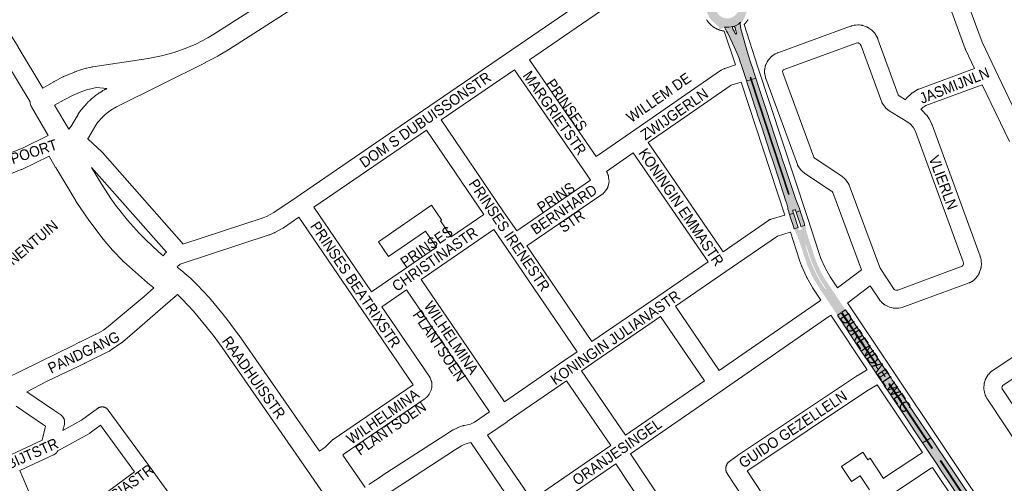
# Paper-space layout 'Layout1' of a CAD drawing. Header units: metres. Extents: x 123097 to 144122, y 392739 to 407589.
# Tile 462 of 510: x 137707 to 138419, y 399721 to 400056. Entities that reach past the tile are written whole.
import ezdxf
from ezdxf.enums import TextEntityAlignment as Align

# ---------------------------------------------------------------- set-up
doc = ezdxf.new("R2010")
doc.units = ezdxf.units.M
doc.header["$MEASUREMENT"] = 0
for name, color, linetype, lineweight in [('gs-anno-wegen algemeen tekst', 7, 'Continuous', 0), ('gs-knt-aanvullende hoofdweg', 7, 'Continuous', 0), ('gs-knt-wegen algemeen', 7, 'Continuous', 0), ('ir-ARC-asfalt-hoofdwegen-te inspecteren', 5, 'Continuous', 0), ('ir-ARC-fietspaden naastliggend- te inspecteren', 1, 'Continuous', 0)]:
    doc.layers.add(name, color=color, linetype=linetype, lineweight=lineweight)
doc.styles.add('Style-Arial', font='arial.ttf')

psp = doc.layouts.get("Layout1")

# ---------------------------------------------------------------- hatches: boundary and pattern name
at = {"layer": 'ir-ARC-asfalt-hoofdwegen-te inspecteren', "linetype": 'Continuous', "lineweight": 13}
h = psp.add_hatch(color=5, dxfattribs=at)
h.paths.add_polyline_path([(138217.861, 400052.611), (138214.733, 400053.213), (138211.841, 400054.546), (138209.351, 400056.533), (138207.781, 400058.646), (138206.677, 400061.036), (138206.084, 400063.601), (138206.028, 400066.233), (138206.698, 400069.351), (138208.106, 400072.212), (138210.166, 400074.646), (138212.756, 400076.507), (138215.721, 400077.683), (138218.882, 400078.103), (138222.05, 400077.743), (138225.037, 400076.624), (138227.662, 400074.814), (138229.768, 400072.419), (138231.23, 400069.585), (138231.96, 400066.481), (138231.743, 400063.303), (138230.771, 400060.27), (138229.102, 400057.557), (138226.831, 400055.323), (138224.091, 400053.698), (138221.042, 400052.776)])
h.paths.add_polyline_path([(138217.711, 400056.764), (138215.261, 400057.506), (138213.143, 400058.944), (138212.562, 400059.538), (138211.272, 400061.473), (138210.554, 400063.685), (138210.462, 400066.009), (138211.067, 400068.429), (138212.348, 400070.569), (138214.195, 400072.245), (138216.449, 400073.313), (138218.916, 400073.681), (138221.383, 400073.317), (138223.639, 400072.253), (138225.489, 400070.58), (138226.774, 400068.443), (138227.383, 400066.024), (138227.251, 400063.467), (138226.364, 400061.066), (138224.803, 400059.037), (138222.708, 400057.566), (138220.271, 400056.784)], flags=16)
at = {"layer": 'ir-ARC-asfalt-hoofdwegen-te inspecteren', "linetype": 'Continuous', "lineweight": 13, "extrusion": (0, 0, -1)}
psp.add_hatch(color=5, dxfattribs=at).paths.add_polyline_path([(-138235.937, 400012.428), (-138235.409, 400014.033), (-138235.694, 400014.129), (-138235.978, 400014.225), (-138236.512, 400012.604), (-138239.604, 400013.55), (-138238.908, 400015.603), (-138237.153, 400020.966), (-138236.238, 400023.697), (-138234.043, 400030.382), (-138232.095, 400037.09), (-138228.786, 400049.098), (-138228.401, 400050.939), (-138228.378, 400052.466), (-138228.484, 400053.989), (-138227.001, 400052.606), (-138225.271, 400051.549), (-138223.364, 400050.861), (-138224.116, 400050.743), (-138224.573, 400050.135), (-138224.702, 400049.618), (-138225.194, 400047.908), (-138225.698, 400046.095), (-138225.665, 400045.72), (-138225.389, 400045.464), (-138225.013, 400045.458), (-138224.729, 400045.704), (-138223.807, 400047.447), (-138222.946, 400049.011), (-138222.6, 400049.676), (-138222.724, 400050.394), (-138223.298, 400050.843), (-138220.183, 400050.296), (-138217.02, 400050.294), (-138218.451, 400047.579), (-138219.249, 400046.023), (-138222.761, 400038.782), (-138226.004, 400031.417), (-138227.283, 400028.377), (-138228.333, 400025.25), (-138228.933, 400023.319), (-138232.266, 400013.324), (-138232.892, 400011.496)], flags=0)
at = {"layer": 'ir-ARC-asfalt-hoofdwegen-te inspecteren', "linetype": 'Continuous', "lineweight": 13}
for points in [[(138239.604, 400013.55), (138236.512, 400012.604), (138263.796, 399929.698), (138263.514, 399929.601), (138263.232, 399929.503), (138235.937, 400012.428), (138232.892, 400011.496), (138233.885, 400008.507), (138235.249, 400004.31), (138239.166, 399992.408), (138240.314, 399988.953), (138240.66, 399987.847), (138244.079, 399977.48), (138245.632, 399972.737), (138248.085, 399965.276), (138249.35, 399961.457), (138252.545, 399951.705), (138253.286, 399949.485), (138255.023, 399944.212), (138256.232, 399940.505), (138257.499, 399936.701), (138261.397, 399924.677), (138262.005, 399922.723), (138262.641, 399919.77), (138262.82, 399918.8), (138263.115, 399917.578), (138263.952, 399914.954), (138266.831, 399915.867), (138266.319, 399917.365), (138266.328, 399917.76), (138266.628, 399918.017), (138267.18, 399918.2), (138267.731, 399918.383), (138268.116, 399918.363), (138268.37, 399918.072), (138268.853, 399916.584), (138271.671, 399917.626), (138270.904, 399919.916), (138270.44, 399921.073), (138268.471, 399925.72), (138260.119, 399951.142), (138259.726, 399952.285), (138253.392, 399971.586), (138247.285, 399990.114), (138240.906, 400009.606), (138240.571, 400010.572)], [(138267.368, 399904.601), (138270.214, 399905.551), (138269.549, 399907.656), (138267.998, 399912.394), (138267.544, 399913.78), (138266.831, 399915.867), (138263.952, 399914.954), (138264.503, 399913.243), (138266.823, 399906.226)], [(138275.146, 399907.119), (138274.612, 399908.822), (138273.695, 399911.54), (138273.688, 399911.559), (138272.884, 399914.002), (138272.26, 399915.867), (138271.671, 399917.626), (138268.853, 399916.584), (138269.536, 399914.476), (138270, 399913.053), (138271.553, 399908.291), (138272.244, 399906.209)], [(138334.602, 399800.83), (138333.203, 399802.905), (138307.692, 399841.112), (138306.527, 399842.887), (138304.346, 399846.136), (138301.724, 399844.305), (138327.3, 399806.031), (138327.072, 399805.893), (138326.772, 399805.71), (138301.233, 399843.961), (138298.605, 399842.126), (138300.383, 399839.421), (138300.797, 399838.842), (138301.948, 399837.117), (138307.904, 399828.206), (138315.385, 399816.968), (138324.13, 399803.898), (138328.783, 399796.934)], [(138335.969, 399792.552), (138336.186, 399792.711), (138336.537, 399792.186), (138338.36, 399789.456), (138363.498, 399751.825), (138366.25, 399753.48), (138352.777, 399773.616), (138345.298, 399784.849), (138341, 399791.263), (138339.164, 399794.002), (138338.527, 399794.97), (138337.375, 399796.706), (138334.875, 399800.425), (138334.602, 399800.83), (138328.783, 399796.934), (138329.995, 399795.12), (138331.355, 399793.11), (138332.521, 399791.363), (138333.403, 399790.012), (138335.215, 399787.302), (138348.463, 399767.468), (138355.419, 399757.098), (138360.241, 399749.866), (138362.984, 399751.516), (138337.856, 399789.111), (138336.035, 399791.836), (138335.692, 399792.349)], [(138374.587, 399740.983), (138372.929, 399743.467), (138368.362, 399750.352), (138367.408, 399751.737), (138366.25, 399753.48), (138363.498, 399751.825), (138367.29, 399746.148), (138366.806, 399745.797), (138362.984, 399751.516), (138360.241, 399749.866), (138361.398, 399748.151), (138362.353, 399746.696), (138364.244, 399743.879), (138370.219, 399734.943), (138373.706, 399729.752), (138378.956, 399721.845), (138387.583, 399708.947), (138400.707, 399689.26), (138403.361, 399691.071), (138372.855, 399736.759), (138373.329, 399737.108), (138403.856, 399691.409), (138406.503, 399693.215), (138400.539, 399702.115), (138393.074, 399713.339), (138384.463, 399726.236)]]:
    psp.add_hatch(color=5, dxfattribs=at).paths.add_polyline_path(points, flags=0)
h = psp.add_hatch(color=5, dxfattribs=at)
h.paths.add_polyline_path([(138298.605, 399842.126), (138289.029, 399856.437), (138286.841, 399859.731), (138283.543, 399864.904), (138280.449, 399870.202), (138278.885, 399873.474), (138276.98, 399877.797), (138275.437, 399882.262), (138274.281, 399885.709), (138270.569, 399896.856), (138269.809, 399898.928), (138268.838, 399901.086), (138267.545, 399904.075), (138267.368, 399904.601), (138270.214, 399905.551), (138270.7, 399904.01), (138270.958, 399903.728), (138271.339, 399903.702), (138272.017, 399903.925), (138272.435, 399904.062), (138272.739, 399904.315), (138272.731, 399904.71), (138272.244, 399906.209), (138275.146, 399907.119), (138275.526, 399905.938), (138276.405, 399902), (138276.721, 399900.813), (138282.062, 399884.428), (138283.71, 399879.896), (138285.684, 399875.497), (138288.256, 399870.545), (138291.208, 399865.809), (138293.004, 399863.141), (138304.346, 399846.136), (138301.724, 399844.305), (138301.628, 399844.449), (138301.41, 399844.301), (138301.132, 399844.112), (138301.233, 399843.961)])
h.paths.add_polyline_path([(138289.865, 399861.029), (138286.516, 399866.078), (138282.964, 399872.488), (138279.95, 399879.168), (138277.495, 399886.073), (138275.415, 399892.42), (138275.689, 399892.536), (138275.948, 399892.645), (138278.058, 399886.261), (138280.493, 399879.407), (138283.483, 399872.776), (138287.006, 399866.413), (138290.352, 399861.354), (138290.104, 399861.188)], flags=16)
at = {"layer": 'ir-ARC-fietspaden naastliggend- te inspecteren', "linetype": 'Continuous', "lineweight": 30}
h = psp.add_hatch(color=1, dxfattribs=at)
h.paths.add_polyline_path([(138213.73, 400048.765), (138213.386, 400049.418), (138212.588, 400050.674), (138212.193, 400051.199), (138211.719, 400051.655), (138208.251, 400054.659), (138207.36, 400055.523), (138206.568, 400056.478), (138205.95, 400057.468), (138205.406, 400058.5), (138204.902, 400059.605), (138204.532, 400060.837), (138204.133, 400063.038), (138203.363, 400065.63), (138202.049, 400067.992), (138203.46, 400069.481), (138203.927, 400069.309), (138204.332, 400069.597), (138204.324, 400070.094), (138205.636, 400072.484), (138207.262, 400074.673), (138207.384, 400074.815), (138209.523, 400077.129), (138212.172, 400078.836), (138213.254, 400078.997), (138213.531, 400079.202), (138213.721, 400079.488), (138213.912, 400079.976), (138214.744, 400081.84), (138215.828, 400081.439), (138219.378, 400080.44), (138222.99, 400079.692), (138225.152, 400079.365), (138227.334, 400079.237), (138228.68, 400079.229), (138228.832, 400077.141), (138228.895, 400076.275), (138229.962, 400075.389), (138231.386, 400073.991), (138232.406, 400072.276), (138232.956, 400070.358), (138233.377, 400069.748), (138233.807, 400067.412), (138233.874, 400065.038), (138233.576, 400062.681), (138231.836, 400058.305), (138229.873, 400054.024), (138228.484, 400053.989), (138227.001, 400052.606), (138225.271, 400051.549), (138223.364, 400050.861), (138223.298, 400050.843), (138220.183, 400050.296), (138217.02, 400050.294), (138215.563, 400049.617)])
h.paths.add_polyline_path([(138217.861, 400052.611), (138214.733, 400053.213), (138211.841, 400054.546), (138209.351, 400056.533), (138207.781, 400058.646), (138206.677, 400061.036), (138206.084, 400063.601), (138206.028, 400066.233), (138206.698, 400069.351), (138208.106, 400072.212), (138210.166, 400074.646), (138212.756, 400076.507), (138215.721, 400077.683), (138218.882, 400078.103), (138222.05, 400077.743), (138225.037, 400076.624), (138227.662, 400074.814), (138229.768, 400072.419), (138231.23, 400069.585), (138231.96, 400066.481), (138231.743, 400063.303), (138230.771, 400060.27), (138229.102, 400057.557), (138226.831, 400055.323), (138224.091, 400053.698), (138221.042, 400052.776)], flags=16)

# ---------------------------------------------------------------- linework, layer by layer
at = {"layer": 'gs-anno-wegen algemeen tekst', "color": 7, "linetype": 'Continuous', "flags": 128}
for points in [[(137738.402, 399758.716), (137751.845, 399766.169), (137763.496, 399774.774), (137763.711, 399774.925), (137763.933, 399775.066), (137764.162, 399775.196), (137764.397, 399775.315), (137764.637, 399775.423), (137764.882, 399775.519), (137765.132, 399775.603), (137765.385, 399775.675), (137765.641, 399775.735), (137765.9, 399775.783), (137766.161, 399775.818), (137766.423, 399775.841), (137766.686, 399775.851), (137766.95, 399775.849), (137767.212, 399775.834), (137767.474, 399775.807), (137767.734, 399775.767), (137767.992, 399775.714), (137768.248, 399775.65), (137768.499, 399775.573), (137768.747, 399775.485), (137768.991, 399775.384), (137769.229, 399775.272), (137769.462, 399775.149), (137769.688, 399775.015), (137769.908, 399774.87), (137770.121, 399774.715), (137770.326, 399774.55), (137770.523, 399774.376), (137770.711, 399774.192), (137770.89, 399773.999), (137771.06, 399773.798), (137771.221, 399773.589)], [(137790.235, 399728.82), (137765.584, 399762.617), (137758.103, 399757.092), (137757.909, 399756.954), (137757.708, 399756.825), (137757.502, 399756.705), (137734.661, 399744.042)], [(137707.198, 399729.973), (137726.136, 399685.83), (137742.597, 399693.678), (137790.235, 399728.82)]]:
    psp.add_lwpolyline(points, dxfattribs=at)
psp.add_lwpolyline([(137771.221, 399773.589), (137802.368, 399730.886), (137802.373, 399730.878), (137834.887, 399686.139), (137853.885, 399659.999), (137872.706, 399638.913, -0.3760755), (137872.705, 399638.9), (137864.498, 399631.574, -0.3760763), (137864.485, 399631.574), (137848.818, 399649.127)], format="xyb", dxfattribs=at)
at = {"layer": 'gs-knt-aanvullende hoofdweg', "color": 7, "linetype": 'Continuous', "flags": 128}
for points in [[(138066.279, 400167.81), (137936.646, 400084.527), (137936.639, 400084.522), (137855.671, 400032.643), (137855.476, 400032.522), (137850.754, 400029.696), (137850.558, 400029.583), (137850.36, 400029.476), (137841.278, 400024.757), (137841.174, 400024.705), (137841.17, 400024.702), (137841.167, 400024.701)], [(137723.878, 400006.324), (137731.83, 400010.997), (137732.118, 400011.158), (137738.52, 400014.551), (137738.833, 400014.707), (137739.152, 400014.849), (137746.651, 400017.969), (137746.909, 400018.071), (137747.171, 400018.163), (137751.026, 400019.442), (137751.291, 400019.524), (137751.311, 400019.53), (137751.349, 400019.541), (137753.521, 400020.167), (137753.622, 400020.196), (137754.899, 400020.544), (137754.962, 400020.561), (137755.091, 400020.594), (137755.217, 400020.626), (137755.283, 400020.642), (137757.9, 400021.259), (137758.076, 400021.299), (137759.609, 400021.621), (137759.667, 400021.634), (137759.72, 400021.644), (137759.727, 400021.645), (137759.786, 400021.658), (137759.874, 400021.676), (137760.141, 400021.721), (137800.06, 400027.773), (137809.765, 400029.611), (137814.373, 400030.766), (137818.933, 400032.101), (137828.122, 400035.387), (137834.579, 400038.203), (137843.234, 400042.7), (137847.664, 400045.351), (137923.863, 400094.174)], [(138224.843, 400023.086), (138216.802, 400047.555), (138216.416, 400047.62), (138216.395, 400047.623), (138216.269, 400047.642), (138216.212, 400047.651), (138216.086, 400047.671), (138215.961, 400047.692), (138215.836, 400047.714), (138215.789, 400047.722), (138215.663, 400047.745), (138215.263, 400047.813), (138214.873, 400047.912), (138214.749, 400047.942), (138214.694, 400047.956), (138214.57, 400047.987), (138214.5, 400048.005), (138214.377, 400048.037), (138214.213, 400048.082), (138213.747, 400048.208), (138213.37, 400048.338), (138213.249, 400048.379), (138213.231, 400048.385), (138213.111, 400048.426), (138212.954, 400048.482), (138212.834, 400048.526), (138212.763, 400048.552), (138212.644, 400048.597), (138212.592, 400048.617), (138212.271, 400048.736), (138211.945, 400048.88), (138211.828, 400048.932), (138211.757, 400048.963), (138211.641, 400049.015), (138211.544, 400049.06), (138211.428, 400049.114), (138211.334, 400049.158), (138211.22, 400049.213), (138211.172, 400049.236), (138211.058, 400049.292), (138210.849, 400049.392), (138210.484, 400049.591), (138210.349, 400049.665), (138210.237, 400049.728), (138210.187, 400049.757), (138210.077, 400049.82), (138209.963, 400049.887), (138209.854, 400049.952), (138209.767, 400050.004), (138209.658, 400050.071), (138209.632, 400050.087), (138209.489, 400050.172), (138209.306, 400050.293), (138209.197, 400050.365), (138209.091, 400050.436), (138209.023, 400050.482), (138208.918, 400050.554), (138208.878, 400050.582), (138208.773, 400050.655), (138208.678, 400050.722), (138208.575, 400050.796), (138208.47, 400050.873), (138208.368, 400050.949), (138208.33, 400050.977), (138208.205, 400051.069), (138208.156, 400051.109), (138208.134, 400051.126), (138208.034, 400051.204), (138207.998, 400051.233), (138207.898, 400051.312), (138207.769, 400051.416), (138207.671, 400051.497), (138207.636, 400051.526), (138207.538, 400051.608), (138207.445, 400051.687), (138207.349, 400051.77), (138207.316, 400051.799), (138207.22, 400051.883), (138207.096, 400051.994), (138207.03, 400052.055), (138207.005, 400052.077), (138207.002, 400052.08), (138206.98, 400052.1), (138206.94, 400052.137), (138206.847, 400052.224), (138206.816, 400052.253), (138206.723, 400052.341), (138206.634, 400052.427), (138206.543, 400052.516), (138206.454, 400052.604), (138206.365, 400052.694), (138206.336, 400052.724), (138206.247, 400052.815), (138206.189, 400052.875), (138206.101, 400052.967), (138205.987, 400053.089), (138205.91, 400053.173), (138205.901, 400053.183), (138205.898, 400053.186), (138205.875, 400053.212), (138205.788, 400053.307), (138205.73, 400053.372), (138205.646, 400053.467), (138205.566, 400053.559), (138205.483, 400053.656), (138205.4, 400053.754), (138205.319, 400053.853), (138205.238, 400053.951), (138205.134, 400054.08), (138205.055, 400054.18), (138205.004, 400054.245), (138204.926, 400054.346), (138204.895, 400054.387), (138204.848, 400054.449), (138204.772, 400054.551), (138204.696, 400054.653), (138204.599, 400054.786), (138204.525, 400054.89), (138204.469, 400054.969), (138204.397, 400055.073), (138204.36, 400055.128), (138204.288, 400055.234), (138204.233, 400055.315), (138204.163, 400055.422), (138204.119, 400055.49), (138204.049, 400055.597), (138204, 400055.675), (138203.979, 400055.708), (138203.912, 400055.816)], [(138233.94, 400055.817), (138233.924, 400055.791), (138233.857, 400055.683), (138233.787, 400055.572), (138233.717, 400055.465), (138233.646, 400055.356), (138233.575, 400055.25), (138233.529, 400055.182), (138233.457, 400055.077), (138233.429, 400055.037), (138233.356, 400054.932), (138233.289, 400054.837), (138233.215, 400054.734), (138233.138, 400054.629), (138233.062, 400054.527), (138233.034, 400054.489), (138232.957, 400054.387), (138232.885, 400054.293), (138232.807, 400054.193), (138232.778, 400054.157), (138232.699, 400054.057), (138232.595, 400053.928), (138232.514, 400053.83), (138232.485, 400053.795), (138232.403, 400053.697), (138232.324, 400053.604), (138232.241, 400053.508), (138232.212, 400053.475), (138232.172, 400053.429), (138232.128, 400053.379), (138232.017, 400053.255), (138231.931, 400053.161), (138231.874, 400053.099), (138231.787, 400053.006), (138231.758, 400052.975), (138231.67, 400052.882), (138231.584, 400052.793), (138231.495, 400052.702), (138231.407, 400052.613), (138231.317, 400052.524), (138231.287, 400052.495), (138231.196, 400052.406), (138231.136, 400052.348), (138231.073, 400052.288), (138231.061, 400052.276), (138241.144, 400021.595), (138276.442, 399914.182), (138276.913, 399912.751), (138285.459, 399886.746), (138286.701, 399883.256), (138289.729, 399876.396), (138293.415, 399869.866), (138298.75, 399861.849)], [(137841.167, 400024.701), (137777.165, 399992.735), (137773.046, 399990.346), (137772.778, 399990.174), (137772.196, 399989.771), (137768.831, 399987.164), (137768.786, 399987.125), (137768.686, 399987.038), (137768.674, 399987.028), (137768.563, 399986.931), (137768.54, 399986.911), (137768.453, 399986.833), (137768.396, 399986.783), (137768.342, 399986.735), (137768.252, 399986.654), (137768.232, 399986.636), (137768.122, 399986.538), (137768.109, 399986.525), (137766.939, 399985.415), (137763.514, 399981.445), (137762.205, 399979.579), (137757.185, 399970.816), (137757.027, 399970.553), (137756.994, 399970.502), (137756.972, 399970.467), (137756.933, 399970.41), (137756.859, 399970.297), (137756.74, 399970.13), (137756.716, 399970.097), (137756.68, 399970.047), (137756.491, 399969.806), (137756.334, 399969.613)], [(137742.612, 399976.551), (137744.459, 399978.817), (137749.344, 399987.344), (137749.521, 399987.637), (137749.712, 399987.922), (137751.434, 399990.378), (137751.581, 399990.58), (137751.632, 399990.646), (137751.657, 399990.679), (137751.735, 399990.778), (137751.895, 399990.97), (137755.811, 399995.51), (137756.008, 399995.729), (137756.064, 399995.788), (137756.213, 399995.94), (137756.329, 399996.054), (137756.406, 399996.131), (137756.419, 399996.143), (137756.599, 399996.319), (137756.626, 399996.345), (137756.794, 399996.508), (137756.834, 399996.546), (137756.989, 399996.694), (137757.044, 399996.746), (137757.186, 399996.881), (137757.254, 399996.945), (137757.383, 399997.066), (137757.581, 399997.251), (137758.506, 399998.118), (137758.784, 399998.369), (137758.852, 399998.425), (137758.892, 399998.46), (137761.428, 400000.554), (137761.68, 400000.753), (137761.94, 400000.941), (137763.373, 400001.936), (137763.815, 400002.278), (137764.083, 400002.477), (137764.361, 400002.663), (137764.646, 400002.837), (137765.07, 400003.083), (137765.104, 400003.105), (137765.27, 400003.213), (137765.292, 400003.227), (137765.481, 400003.348), (137765.497, 400003.358), (137765.726, 400003.504), (137766.835, 400004.212), (137767.087, 400004.367), (137767.345, 400004.512), (137768.521, 400005.155), (137768.721, 400005.265), (137768.758, 400005.285), (137768.854, 400005.337), (137768.987, 400005.409), (137768.997, 400005.414), (137769.121, 400005.481), (137769.234, 400005.542), (137769.254, 400005.553), (137769.388, 400005.624), (137769.474, 400005.669), (137769.522, 400005.694), (137769.656, 400005.765), (137769.713, 400005.794), (137769.79, 400005.835), (137769.925, 400005.904), (137769.954, 400005.919), (137770.059, 400005.973), (137770.195, 400006.041), (137770.215, 400006.052), (137762.643, 400006.898), (137755.493, 400005.099), (137752.164, 400003.995), (137745.245, 400001.116), (137739.298, 399997.964), (137732.408, 399993.915)], [(138260.534, 399914.482), (138228.908, 400010.717)], [(137715.651, 399992.785), (137715.564, 399992.941), (137715.474, 399993.102), (137715.393, 399993.268), (137715.311, 399993.433), (137715.238, 399993.602), (137715.165, 399993.771), (137715.1, 399993.944), (137715.035, 399994.116), (137714.979, 399994.292), (137714.923, 399994.467), (137714.827, 399994.824), (137714.75, 399995.184), (137714.72, 399995.366), (137714.69, 399995.548), (137714.648, 399995.914), (137714.624, 399996.282), (137714.621, 399996.445)], [(137715.655, 399992.777), (137715.654, 399992.78), (137715.652, 399992.783), (137715.651, 399992.785)], [(137715.655, 399992.777), (137715.654, 399992.78), (137715.652, 399992.783), (137715.651, 399992.785)], [(137727.754, 399972.189), (137715.655, 399992.777)], [(137732.408, 399993.915), (137742.612, 399976.551)], [(137759.142, 399948.893), (137766.53, 399936.637), (137773.567, 399925.863), (137777.218, 399920.794), (137778.5, 399919.174), (137785.147, 399910.777), (137793.671, 399901.26), (137798.047, 399896.801), (137807.412, 399888.088), (137810.925, 399885.172)], [(138286.605, 399852.989), (138280.758, 399861.773), (138280.61, 399862.005), (138280.47, 399862.242), (138276.467, 399869.335), (138276.35, 399869.551), (138276.313, 399869.624), (138276.294, 399869.66), (138276.276, 399869.696), (138276.239, 399869.771), (138276.136, 399869.994), (138272.848, 399877.445), (138272.741, 399877.7), (138272.644, 399877.958), (138271.278, 399881.795), (138271.218, 399881.969), (138264.601, 399902.106)], [(137821.002, 399876.927), (137825.529, 399873.276), (137826.383, 399872.587), (137826.641, 399872.37), (137830.9, 399868.607), (137830.94, 399868.571), (137831.038, 399868.484), (137831.173, 399868.358), (137835.499, 399864.199), (137835.633, 399864.068), (137835.763, 399863.932), (137843.989, 399855.194), (137844.152, 399855.015), (137844.309, 399854.831), (137853.393, 399843.838), (137853.529, 399843.668), (137859.623, 399835.842), (137859.715, 399835.721), (137865.65, 399827.774), (137865.803, 399827.56), (137923.866, 399743.824)], [(137944.278, 399688.098), (137941.626, 399691.917), (137929.757, 399709.005), (137915.201, 399729.961), (137915.197, 399729.966), (137853.536, 399818.893), (137847.726, 399826.674), (137841.745, 399834.354), (137832.885, 399845.076), (137824.955, 399853.501), (137821.054, 399857.25)], [(138305.987, 399850.993), (138336.509, 399805.292), (138376.201, 399745.862), (138414.532, 399688.471)], [(138320.174, 399802.707), (138293.828, 399842.154)], [(138360.072, 399742.968), (138327.416, 399791.864)], [(138401.537, 399680.884), (138367.304, 399732.14)]]:
    psp.add_lwpolyline(points, dxfattribs=at)
at = {"layer": 'gs-knt-wegen algemeen', "color": 7, "linetype": 'Continuous', "flags": 128}
for points in [[(137637.999, 400142.702), (137641.234, 400138.363), (137641.342, 400138.214), (137646.297, 400131.159), (137646.424, 400130.972), (137655.833, 400116.528), (137655.901, 400116.421), (137706.022, 400036.096), (137706.082, 400035.998), (137723.878, 400006.324)], [(137714.621, 399996.445), (137694.946, 400029.252), (137644.889, 400109.475)], [(138181.713, 400099.328), (138117.978, 400055.757), (138075.767, 400026.9)], [(138437.46, 400084.555), (138410.349, 400074.649), (138394.714, 400068.835), (138394.127, 400068.391), (138393.599, 400067.658), (138393.398, 400066.532), (138393.65, 400065.487), (138403.2, 400039.572)], [(137825.218, 399893.494), (137883.152, 399912.47), (137885.667, 399913.545), (137890.946, 399916.391), (137907.09, 399927.36), (137999.309, 399990.403), (138063.02, 400033.958), (138106.407, 400063.618)], [(138397.787, 400020.618), (138391.312, 400034.253), (138391.192, 400034.521), (138391.085, 400034.794), (138381.302, 400061.34)], [(138298.75, 399861.849), (138315.967, 399875.022), (138295.307, 399930.822), (138294.753, 399931.548), (138294.31, 399931.906), (138275.066, 399944.673), (138274.816, 399944.848), (138274.574, 399945.034), (138273.263, 399946.093), (138273.022, 399946.297), (138272.791, 399946.513), (138272.571, 399946.74), (138272.363, 399946.978), (138272.166, 399947.225), (138270.551, 399949.356), (138270.389, 399949.579), (138270.236, 399949.809), (138270.094, 399950.046), (138269.962, 399950.288), (138269.84, 399950.535), (138269.728, 399950.787), (138269.628, 399951.044), (138246.789, 400013.252), (138246.707, 400013.489), (138246.634, 400013.73), (138246.571, 400013.972), (138246.517, 400014.217), (138246.039, 400016.603), (138245.986, 400016.9), (138245.948, 400017.2), (138245.923, 400017.5), (138245.913, 400017.802), (138245.916, 400018.103), (138245.959, 400019.367), (138245.973, 400019.625), (138245.997, 400019.882), (138246.031, 400020.139), (138246.076, 400020.393), (138246.318, 400021.633), (138246.384, 400021.934), (138246.464, 400022.231), (138246.558, 400022.525), (138246.666, 400022.813), (138246.788, 400023.096), (138247.837, 400025.387), (138247.966, 400025.652), (138248.106, 400025.911), (138248.258, 400026.163), (138248.421, 400026.407), (138248.595, 400026.645), (138248.779, 400026.874), (138248.974, 400027.094), (138250.684, 400028.946), (138250.899, 400029.167), (138251.124, 400029.379), (138251.359, 400029.579), (138251.603, 400029.768), (138251.856, 400029.945), (138252.908, 400030.646), (138253.125, 400030.785), (138253.348, 400030.915), (138253.576, 400031.036), (138253.808, 400031.148), (138254.957, 400031.674), (138255.193, 400031.776), (138255.432, 400031.869), (138308.011, 400051.088), (138308.248, 400051.17), (138308.488, 400051.242), (138308.731, 400051.305), (138310.745, 400051.787), (138311.046, 400051.852), (138311.35, 400051.902), (138311.656, 400051.938), (138311.964, 400051.959), (138313.303, 400052.02), (138313.546, 400052.027), (138313.789, 400052.024), (138314.031, 400052.013), (138314.274, 400051.992), (138315.608, 400051.853), (138315.896, 400051.816), (138316.183, 400051.767), (138316.468, 400051.705), (138316.749, 400051.63), (138317.027, 400051.542), (138319.559, 400050.682), (138319.82, 400050.587), (138320.076, 400050.481), (138320.328, 400050.364), (138320.575, 400050.237), (138320.816, 400050.099), (138321.051, 400049.951), (138321.28, 400049.793), (138323.447, 400048.226), (138323.678, 400048.051), (138323.901, 400047.866), (138324.115, 400047.671), (138324.321, 400047.467), (138324.517, 400047.254), (138325.403, 400046.248), (138325.591, 400046.024), (138325.769, 400045.793), (138325.937, 400045.553), (138326.093, 400045.307), (138326.238, 400045.053), (138327.515, 400042.703), (138327.66, 400042.419), (138327.792, 400042.129), (138327.909, 400041.832)], [(138327.909, 400041.832), (138342.643, 400001.561), (138343.229, 400000.785), (138343.314, 400000.714), (138347.798, 399997.98)], [(138329.575, 399876.19), (138339.759, 399860.778), (138340.642, 399860.342), (138340.808, 399860.28), (138340.979, 399860.232), (138341.154, 399860.198), (138341.33, 399860.179), (138341.508, 399860.176), (138341.685, 399860.187), (138341.861, 399860.213), (138342.033, 399860.254), (138342.202, 399860.309), (138342.234, 399860.321), (138388.904, 399877.573), (138389.294, 399878.062), (138389.72, 399879.331), (138389.733, 399879.452), (138389.721, 399879.691), (138389.473, 399880.722), (138355.029, 399974.902), (138353.691, 399977.65), (138353.152, 399978.426), (138351.161, 399980.516), (138350.282, 399981.192), (138346.432, 399983.563), (138336.11, 399989.857), (138335.9, 399989.99), (138335.696, 399990.132), (138335.497, 399990.281), (138335.303, 399990.437), (138334.278, 399991.302), (138334.06, 399991.494), (138333.85, 399991.696), (138333.65, 399991.908), (138333.459, 399992.128), (138333.278, 399992.357), (138331.667, 399994.491), (138331.506, 399994.714), (138331.355, 399994.943), (138331.213, 399995.179), (138331.081, 399995.421), (138330.96, 399995.668), (138330.849, 399995.92), (138330.749, 399996.176), (138315.846, 400036.908), (138315.177, 400038.139), (138314.444, 400038.669), (138313.531, 400038.979), (138313.409, 400038.992), (138313.174, 400038.981), (138312.127, 400038.73), (138260.143, 400019.729), (138259.713, 400019.532), (138259.243, 400019.022), (138258.958, 400018.4), (138259.184, 400017.268), (138281.515, 399956.445), (138282.063, 399955.722), (138282.518, 399955.354), (138301.76, 399942.588), (138302.008, 399942.415), (138302.247, 399942.231), (138303.538, 399941.19), (138303.777, 399940.987), (138304.007, 399940.773), (138304.225, 399940.549), (138304.433, 399940.314), (138304.628, 399940.07), (138306.251, 399937.942), (138306.413, 399937.72), (138306.566, 399937.49), (138306.71, 399937.254), (138306.843, 399937.012), (138306.966, 399936.764), (138307.078, 399936.512), (138307.179, 399936.255), (138328.985, 399877.358), (138329.572, 399876.194), (138329.575, 399876.19)], [(138403.2, 400039.572), (138412.596, 400019.784), (138434.838, 399973.268)], [(138075.767, 400026.9), (138124.097, 399956.889)], [(138124.097, 399956.889), (138148.859, 399973.981), (138214.095, 400019.012), (138214.355, 400019.182), (138214.622, 400019.34), (138214.897, 400019.484), (138216.429, 400020.245), (138216.71, 400020.377), (138216.997, 400020.494), (138217.289, 400020.598), (138224.843, 400023.086)], [(138347.798, 399997.98), (138348.409, 399998.778), (138348.565, 399998.974), (138348.729, 399999.164), (138348.9, 399999.347), (138349.078, 399999.524), (138351.891, 400002.214), (138352.088, 400002.395), (138352.292, 400002.567), (138352.503, 400002.731), (138352.72, 400002.886), (138352.944, 400003.032), (138356.247, 400005.093), (138356.474, 400005.228), (138356.707, 400005.355), (138356.944, 400005.471), (138357.186, 400005.578), (138357.432, 400005.675), (138397.787, 400020.618)], [(138065.018, 400019.552), (138012.02, 399983.321)], [(138117.057, 399944.17), (138065.018, 400019.552)], [(138228.908, 400010.717), (138221.804, 400008.377), (138221.107, 400008.031), (138161.603, 399966.957)], [(138403.408, 400008.817), (138362.576, 399993.696), (138360.405, 399992.341), (138358.951, 399990.95)], [(138423.016, 399967.811), (138403.408, 400008.817)], [(138358.951, 399990.95), (138359.496, 399990.531), (138359.692, 399990.374), (138359.882, 399990.21), (138360.065, 399990.038), (138360.242, 399989.86), (138362.926, 399987.042), (138363.095, 399986.857), (138363.257, 399986.666), (138363.412, 399986.469), (138363.559, 399986.266), (138364.671, 399984.665), (138364.81, 399984.456), (138364.94, 399984.243), (138365.063, 399984.024), (138365.177, 399983.801), (138366.881, 399980.302), (138366.975, 399980.101), (138367.062, 399979.896), (138367.142, 399979.688), (138401.828, 399884.845), (138401.908, 399884.611), (138401.98, 399884.375), (138402.042, 399884.135), (138402.522, 399882.149), (138402.586, 399881.851), (138402.637, 399881.551), (138402.673, 399881.248), (138402.695, 399880.944), (138402.761, 399879.604), (138402.769, 399879.36), (138402.767, 399879.116), (138402.756, 399878.872), (138402.736, 399878.629), (138402.601, 399877.294), (138402.565, 399877.006), (138402.517, 399876.72), (138402.456, 399876.436), (138402.382, 399876.155), (138402.296, 399875.878), (138401.445, 399873.343), (138401.354, 399873.092), (138401.254, 399872.845), (138401.144, 399872.601), (138401.023, 399872.363), (138400.548, 399871.468), (138400.4, 399871.203), (138400.239, 399870.945), (138400.066, 399870.695), (138399.881, 399870.453), (138398.413, 399868.618), (138398.237, 399868.406), (138398.051, 399868.202), (138397.857, 399868.006), (138397.654, 399867.819), (138397.444, 399867.64), (138397.227, 399867.47), (138396.613, 399867.012), (138396.413, 399866.868), (138396.207, 399866.731), (138395.996, 399866.603), (138395.78, 399866.483), (138394.649, 399865.879), (138394.386, 399865.747), (138394.117, 399865.626), (138393.843, 399865.518), (138346.762, 399848.114), (138345.503, 399847.705), (138344.213, 399847.407), (138342.902, 399847.224), (138341.579, 399847.156), (138340.256, 399847.204), (138338.943, 399847.367), (138337.648, 399847.645), (138336.383, 399848.034), (138335.157, 399848.533), (138334.993, 399848.612), (138333.153, 399849.519), (138332.874, 399849.665), (138332.603, 399849.824), (138332.339, 399849.997), (138332.084, 399850.182), (138331.607, 399850.546), (138331.392, 399850.717), (138331.184, 399850.897), (138330.985, 399851.086), (138330.793, 399851.283), (138329.905, 399852.236), (138329.725, 399852.438), (138329.553, 399852.647), (138329.39, 399852.863), (138329.237, 399853.085), (138322.348, 399863.51), (138306.114, 399851.09), (138305.987, 399850.993)], [(138012.02, 399983.321), (138057.182, 399916.95), (138066.633, 399903.061)], [(138001.271, 399975.973), (137919.803, 399920.28)], [(138042.779, 399914.973), (138001.271, 399975.973)], [(137756.334, 399969.613), (137766.509, 399960.167), (137766.737, 399959.945), (137766.954, 399959.712), (137824.184, 399895.077), (137824.387, 399894.836), (137824.578, 399894.586), (137824.756, 399894.327), (137824.922, 399894.06), (137825.075, 399893.785), (137825.214, 399893.503), (137825.218, 399893.494)], [(138161.603, 399966.957), (138215.862, 399888.055)], [(137661.447, 399778.955), (137720.605, 399807.894), (137746.803, 399820.826), (137750.236, 399822.612), (137750.391, 399822.69), (137750.548, 399822.764), (137755.967, 399825.226), (137761.8, 399828.234), (137761.962, 399828.315), (137762.125, 399828.39), (137764.298, 399829.363), (137767.84, 399831.291), (137771.13, 399833.882), (137797.202, 399855.749), (137804.222, 399861.884), (137799.799, 399865.43), (137799.588, 399865.606), (137782.096, 399880.889), (137781.927, 399881.042), (137781.763, 399881.2), (137781.605, 399881.365), (137774.522, 399889.005), (137774.354, 399889.194), (137767.573, 399897.103), (137767.453, 399897.248), (137767.336, 399897.397), (137757.285, 399910.6), (137757.167, 399910.76), (137757.053, 399910.924), (137747.83, 399924.719), (137747.678, 399924.958), (137733.146, 399948.885), (137733.055, 399949.039), (137728.493, 399957.037), (137708.631, 399947.547), (137708.442, 399947.461), (137708.25, 399947.38), (137699.969, 399944.054)], [(138150.888, 399959.561), (138131.462, 399946.151)], [(138205.134, 399880.678), (138150.888, 399959.561)], [(137813.275, 399887.757), (137759.142, 399948.893)], [(138066.633, 399903.061), (138120.125, 399939.667), (138117.081, 399944.135), (138117.061, 399944.164)], [(138131.462, 399946.151), (138131.595, 399945.957), (138131.737, 399945.739), (138131.871, 399945.515), (138131.995, 399945.285), (138132.111, 399945.051), (138132.217, 399944.813), (138132.641, 399943.804), (138132.749, 399943.527), (138132.846, 399943.246), (138132.929, 399942.961), (138132.999, 399942.672), (138133.056, 399942.38), (138133.099, 399942.086), (138133.368, 399939.924), (138133.398, 399939.628), (138133.415, 399939.332), (138133.417, 399939.035), (138133.407, 399938.738), (138133.383, 399938.442), (138133.345, 399938.147), (138133.294, 399937.854), (138133.229, 399937.564), (138132.708, 399935.447), (138132.631, 399935.16), (138132.54, 399934.877), (138132.436, 399934.598), (138132.32, 399934.324), (138132.192, 399934.056), (138132.051, 399933.793), (138131.898, 399933.538), (138131.734, 399933.29), (138130.491, 399931.5), (138130.317, 399931.261), (138130.132, 399931.03), (138129.937, 399930.807), (138129.731, 399930.594), (138129.517, 399930.39), (138129.293, 399930.197), (138129.061, 399930.013), (138128.821, 399929.841), (138073.958, 399892.297)], [(138117.061, 399944.164), (138117.059, 399944.167), (138117.057, 399944.17)], [(138117.061, 399944.164), (138117.059, 399944.167), (138117.057, 399944.17)], [(137919.803, 399920.28), (137961.66, 399859.019)], [(138011.417, 399910.341), (138019.29, 399898.772), (138042.779, 399914.973)], [(138215.862, 399888.055), (138248.81, 399910.708), (138249.057, 399910.87), (138249.311, 399911.02), (138249.571, 399911.159), (138249.838, 399911.286), (138250.11, 399911.4), (138250.387, 399911.502), (138250.668, 399911.591), (138260.534, 399914.482)], [(137909.044, 399912.947), (137897.988, 399905.434), (137897.802, 399905.313), (137897.612, 399905.198), (137897.419, 399905.089), (137891.585, 399901.944), (137891.322, 399901.809), (137891.053, 399901.687), (137888.005, 399900.385), (137887.742, 399900.28), (137887.475, 399900.185), (137823.905, 399879.364), (137823.243, 399879.015), (137822.392, 399878.433), (137821.805, 399877.92), (137821.002, 399876.927)], [(137954.597, 399846.277), (137909.044, 399912.947)], [(138050.104, 399904.209), (137997.559, 399867.965)], [(138110.33, 399815.702), (138059.541, 399890.341), (138050.104, 399904.209)], [(138264.601, 399902.106), (138264.499, 399902.076), (138255.328, 399899.389), (138217.875, 399873.639)], [(138073.958, 399892.297), (138121.066, 399823.068)], [(137810.925, 399885.172), (137812.034, 399886.545), (137812.216, 399886.76), (137812.407, 399886.967), (137812.607, 399887.165), (137812.815, 399887.355), (137813.275, 399887.757)], [(138121.066, 399823.068), (138168.742, 399855.654), (138205.134, 399880.678)], [(137961.66, 399859.019), (137984.834, 399875.004)], [(137984.834, 399875.004), (137984.837, 399875.006), (137984.84, 399875.007)], [(137984.834, 399875.004), (137984.837, 399875.006), (137984.84, 399875.007)], [(138217.875, 399873.639), (138181.455, 399848.595)], [(137997.559, 399867.965), (138057.787, 399779.621)], [(137821.054, 399857.25), (137820.459, 399856.499), (137820.295, 399856.3), (137820.124, 399856.108), (137819.944, 399855.923), (137819.758, 399855.745), (137819.565, 399855.575), (137806.993, 399844.926), (137792.197, 399831.919), (137792.151, 399831.878), (137781.57, 399822.752), (137781.382, 399822.596), (137781.189, 399822.448), (137780.99, 399822.306), (137772.593, 399816.571), (137772.34, 399816.407), (137772.08, 399816.255), (137771.814, 399816.115), (137754.186, 399807.371), (137754.104, 399807.331), (137727.041, 399794.374), (137712.401, 399786.785)], [(137959.717, 399719.73), (137969.212, 399726.124), (137969.313, 399726.19), (138014.581, 399755.466), (138014.653, 399755.513), (138020.166, 399758.975), (138020.398, 399759.114), (138020.635, 399759.243), (138020.878, 399759.363), (138023.275, 399760.48), (138023.463, 399760.563), (138023.652, 399760.641), (138027.514, 399762.152), (138027.79, 399762.253), (138028.07, 399762.342), (138028.354, 399762.417), (138028.641, 399762.48), (138028.931, 399762.529), (138031.142, 399762.858), (138032.439, 399763.188), (138033.734, 399763.665), (138036.135, 399764.797), (138047.046, 399772.261), (137986.841, 399860.571), (137969.005, 399848.268), (138003.341, 399798.014), (138003.492, 399797.783), (138003.633, 399797.546), (138003.764, 399797.303), (138003.884, 399797.054), (138003.994, 399796.801), (138004.826, 399794.76), (138004.93, 399794.489), (138005.021, 399794.213), (138005.1, 399793.933), (138005.167, 399793.649), (138005.221, 399793.364), (138005.262, 399793.075), (138005.34, 399792.035), (138005.326, 399790.993), (138005.22, 399789.955), (138005.023, 399788.931), (138004.736, 399787.928), (138004.361, 399786.954), (138003.903, 399786.017), (138003.363, 399785.125), (138002.747, 399784.283), (138002.059, 399783.5), (138001.304, 399782.78), (138000.489, 399782.129), (138000.328, 399782.016), (137941.703, 399741.989), (137940.74, 399741.005)], [(138181.455, 399848.595), (138213.155, 399802.117), (138285.641, 399852.321), (138286.605, 399852.989)], [(137923.866, 399743.824), (137928.119, 399746.721), (137932.846, 399751.554), (137933.029, 399751.734), (137933.22, 399751.907), (137933.417, 399752.072), (137933.62, 399752.229), (137933.829, 399752.378), (137991.739, 399791.917), (137954.601, 399846.272)], [(137954.601, 399846.272), (137954.599, 399846.274), (137954.597, 399846.277)], [(137954.601, 399846.272), (137954.599, 399846.274), (137954.597, 399846.277)], [(138293.828, 399842.154), (138293.054, 399841.618)], [(138170.717, 399841.233), (138123.037, 399808.644), (138113.46, 399802.048)], [(138113.46, 399802.048), (138145.403, 399755.369), (138202.444, 399794.714), (138170.717, 399841.233)], [(138293.054, 399841.618), (138215.178, 399787.68), (138215.167, 399787.673), (138149.029, 399742.053), (138174.941, 399702.818)], [(138446.939, 399721.569), (138407.116, 399781.344), (138406.991, 399781.539), (138406.873, 399781.739), (138406.762, 399781.943), (138405.887, 399783.621), (138405.762, 399783.873), (138405.649, 399784.129), (138405.547, 399784.391), (138405.456, 399784.656), (138405.376, 399784.926), (138405.309, 399785.198), (138404.727, 399787.777), (138404.671, 399788.051), (138404.627, 399788.328), (138404.595, 399788.606), (138404.575, 399788.885), (138404.567, 399789.165), (138404.571, 399789.445), (138404.587, 399789.724), (138404.796, 399792.361), (138404.826, 399792.654), (138404.87, 399792.945), (138404.926, 399793.235), (138404.995, 399793.521), (138405.077, 399793.804), (138405.476, 399795.069), (138405.572, 399795.348), (138405.679, 399795.622), (138405.799, 399795.892), (138405.931, 399796.155), (138406.074, 399796.412), (138407.415, 399798.692), (138407.57, 399798.941), (138407.736, 399799.184), (138407.913, 399799.419), (138408.1, 399799.646), (138408.297, 399799.864), (138409.208, 399800.827), (138409.413, 399801.034), (138409.628, 399801.233), (138409.851, 399801.421), (138410.082, 399801.599), (138410.322, 399801.767), (138446.825, 399826.143)], [(138057.787, 399779.621), (138100.734, 399809.093), (138110.33, 399815.702)], [(138453.784, 399815.134), (138418.225, 399791.388), (138417.711, 399790.515), (138417.645, 399789.68), (138417.823, 399788.89), (138418.145, 399788.272), (138458.413, 399727.829)], [(138259.652, 399665.708), (138218.937, 399727.599), (138218.773, 399727.862), (138218.622, 399728.132), (138218.484, 399728.409), (138218.359, 399728.692), (138218.248, 399728.981), (138218.15, 399729.275), (138218.067, 399729.573), (138217.998, 399729.875), (138217.943, 399730.179), (138217.903, 399730.487), (138217.877, 399730.795), (138217.866, 399731.105), (138217.87, 399731.414), (138217.889, 399731.723), (138217.922, 399732.031), (138217.97, 399732.337), (138218.033, 399732.64), (138218.109, 399732.94), (138218.2, 399733.236), (138218.305, 399733.527), (138218.424, 399733.813), (138218.556, 399734.093), (138218.701, 399734.367), (138218.859, 399734.633), (138219.03, 399734.891), (138219.212, 399735.141), (138219.406, 399735.382), (138219.612, 399735.614), (138219.828, 399735.835), (138220.055, 399736.046), (138220.291, 399736.246), (138220.537, 399736.435), (138226.126, 399740.516), (138226.352, 399740.673), (138312.505, 399798.149), (138312.65, 399798.242), (138312.798, 399798.333), (138319.547, 399802.335), (138320.174, 399802.707)], [(138045.597, 399755.495), (138077.553, 399708.568), (138134.686, 399747.976), (138102.731, 399794.672)], [(138102.731, 399794.672), (138059.772, 399765.193)], [(137712.401, 399786.785), (137731.796, 399773.623), (137731.899, 399773.551), (137736.896, 399770.017), (137737.144, 399769.832), (137737.384, 399769.636), (137737.614, 399769.428), (137737.834, 399769.21), (137738.043, 399768.982), (137738.241, 399768.744), (137738.427, 399768.496), (137738.601, 399768.24), (137738.764, 399767.977), (137738.913, 399767.705), (137739.049, 399767.427), (137739.172, 399767.143), (137739.281, 399766.853), (137739.377, 399766.559), (137739.458, 399766.26), (137739.525, 399765.957), (137739.577, 399765.652), (137739.615, 399765.345), (137739.638, 399765.036), (137739.647, 399764.726), (137739.641, 399764.417), (137739.62, 399764.108), (137739.584, 399763.8), (137739.534, 399763.495), (137739.469, 399763.192), (137738.402, 399758.716)], [(138327.416, 399791.864), (138326.188, 399791.135), (138319.587, 399787.222), (138233.693, 399729.919), (138233.222, 399729.575)], [(137696.993, 399739.603), (137723.359, 399751.767), (137725.783, 399761.929), (137724.432, 399762.885), (137704.454, 399776.442)], [(138059.767, 399765.189), (138045.597, 399755.495)], [(138059.772, 399765.193), (138059.769, 399765.19), (138059.767, 399765.189)], [(138059.772, 399765.193), (138059.769, 399765.19), (138059.767, 399765.189)], [(138033.55, 399750.055), (138031.571, 399749.759), (138028.589, 399748.592), (138026.746, 399747.733), (138021.615, 399744.51), (137976.434, 399715.29), (137967.221, 399709.086), (137964.479, 399706.877), (137964.192, 399706.574), (137958.551, 399696.845), (137958.403, 399696.602), (137958.244, 399696.365), (137958.075, 399696.136), (137957.896, 399695.914), (137957.708, 399695.7), (137957.511, 399695.495), (137957.461, 399695.448)], [(137992.519, 399647.298), (137994.749, 399650.294), (137994.92, 399650.513), (137995.1, 399650.725), (137995.289, 399650.929), (137995.486, 399651.125), (137997.38, 399652.924), (137997.547, 399653.077), (137997.719, 399653.225), (137999.544, 399654.732), (137999.765, 399654.906), (137999.993, 399655.071), (138057.367, 399694.645), (138066.835, 399701.176), (138033.55, 399750.055)], [(137734.661, 399744.042), (137734.639, 399744.001), (137734.579, 399743.897), (137734.478, 399743.73), (137734.411, 399743.625), (137734.305, 399743.467), (137734.23, 399743.361), (137734.12, 399743.213), (137734.037, 399743.107), (137733.922, 399742.968), (137733.831, 399742.863), (137733.713, 399742.733), (137733.613, 399742.629), (137733.492, 399742.509), (137733.384, 399742.406), (137733.261, 399742.295), (137733.145, 399742.195), (137733.02, 399742.093), (137732.895, 399741.995), (137732.77, 399741.903), (137732.636, 399741.808), (137732.51, 399741.725), (137732.368, 399741.634), (137732.243, 399741.56), (137732.092, 399741.474), (137731.967, 399741.407), (137731.808, 399741.327), (137731.685, 399741.269), (137707.198, 399729.973)], [(137940.74, 399741.005), (137957.034, 399717.598)], [(138166.995, 399691.223), (138138.309, 399734.659), (138079.554, 399694.132)], [(138233.222, 399729.575), (138266.964, 399678.284)], [(138367.304, 399732.14), (138366.396, 399731.541), (138341.414, 399715.052), (138337.789, 399712.249)]]:
    psp.add_lwpolyline(points, dxfattribs=at)
for points in [[(137587.474, 399913.782), (137593.059, 399916.225), (137593.05, 399916.246, -0.3560321), (137593.054, 399916.258), (137664.544, 399948.04), (137664.784, 399948.141), (137665.029, 399948.233), (137665.277, 399948.314), (137665.528, 399948.386), (137672.515, 399950.228), (137703.056, 399960.425), (137709.538, 399963.046), (137727.754, 399972.189)], [(137984.84, 399875.007), (138008.573, 399891.379), (138000.7, 399902.947), (137973.953, 399884.497, -0.3903267), (137973.94, 399884.499), (137966.558, 399895.201, -0.3903242), (137966.56, 399895.214), (138004.945, 399921.693, -0.3903237), (138004.958, 399921.69), (138012.34, 399910.989, -0.3903193), (138012.338, 399910.976), (138011.417, 399910.341)], [(138321.805, 399715.868), (138315.003, 399726.081), (138308.881, 399722.001, -0.3902747), (138308.868, 399722.003), (138301.658, 399732.822, -0.3902728), (138301.66, 399732.835), (138317.022, 399743.073, -0.3902666), (138317.035, 399743.07), (138320.636, 399737.669), (138322.215, 399738.721, -0.3902746), (138322.229, 399738.718), (138331.92, 399724.169), (138333.642, 399725.501), (138333.837, 399725.646), (138334.038, 399725.784), (138360.072, 399742.968)]]:
    psp.add_lwpolyline(points, format="xyb", dxfattribs=at)
at = {"layer": 'ir-ARC-asfalt-hoofdwegen-te inspecteren', "color": 5, "linetype": 'Continuous', "lineweight": 13, "flags": 128}
for points in [[(138235.937, 400012.428), (138235.409, 400014.033), (138235.694, 400014.129), (138235.978, 400014.225), (138236.512, 400012.604), (138239.604, 400013.55), (138238.908, 400015.603), (138237.153, 400020.966), (138236.238, 400023.697), (138234.043, 400030.382), (138232.095, 400037.09), (138228.786, 400049.098), (138228.401, 400050.939), (138228.378, 400052.466), (138228.484, 400053.989), (138227.001, 400052.606), (138225.271, 400051.549), (138223.364, 400050.861), (138224.116, 400050.743), (138224.573, 400050.135), (138224.702, 400049.618), (138225.194, 400047.908), (138225.698, 400046.095), (138225.665, 400045.72), (138225.389, 400045.464), (138225.013, 400045.458), (138224.729, 400045.704), (138223.807, 400047.447), (138222.946, 400049.011), (138222.6, 400049.676), (138222.724, 400050.394), (138223.298, 400050.843), (138220.183, 400050.296), (138217.02, 400050.294), (138218.451, 400047.579), (138219.249, 400046.023), (138222.761, 400038.782), (138226.004, 400031.417), (138227.283, 400028.377), (138228.333, 400025.25), (138228.933, 400023.319), (138232.266, 400013.324), (138232.892, 400011.496)], [(138239.604, 400013.55), (138236.512, 400012.604), (138263.796, 399929.698), (138263.514, 399929.601), (138263.232, 399929.503), (138235.937, 400012.428), (138232.892, 400011.496), (138233.885, 400008.507), (138235.249, 400004.31), (138239.166, 399992.408), (138240.314, 399988.953), (138240.66, 399987.847), (138244.079, 399977.48), (138245.632, 399972.737), (138248.085, 399965.276), (138249.35, 399961.457), (138252.545, 399951.705), (138253.286, 399949.485), (138255.023, 399944.212), (138256.232, 399940.505), (138257.499, 399936.701), (138261.397, 399924.677), (138262.005, 399922.723), (138262.641, 399919.77), (138262.82, 399918.8), (138263.115, 399917.578), (138263.952, 399914.954), (138266.831, 399915.867), (138266.319, 399917.365), (138266.328, 399917.76), (138266.628, 399918.017), (138267.18, 399918.2), (138267.731, 399918.383), (138268.116, 399918.363), (138268.37, 399918.072), (138268.853, 399916.584), (138271.671, 399917.626), (138270.904, 399919.916), (138270.44, 399921.073), (138268.471, 399925.72), (138260.119, 399951.142), (138259.726, 399952.285), (138253.392, 399971.586), (138247.285, 399990.114), (138240.906, 400009.606), (138240.571, 400010.572)], [(138267.368, 399904.601), (138270.214, 399905.551), (138269.549, 399907.656), (138267.998, 399912.394), (138267.544, 399913.78), (138266.831, 399915.867), (138263.952, 399914.954), (138264.503, 399913.243), (138266.823, 399906.226)], [(138275.146, 399907.119), (138274.612, 399908.822), (138273.695, 399911.54), (138273.688, 399911.559), (138272.884, 399914.002), (138272.26, 399915.867), (138271.671, 399917.626), (138268.853, 399916.584), (138269.536, 399914.476), (138270, 399913.053), (138271.553, 399908.291), (138272.244, 399906.209)], [(138334.602, 399800.83), (138333.203, 399802.905), (138307.692, 399841.112), (138306.527, 399842.887), (138304.346, 399846.136), (138301.724, 399844.305), (138327.3, 399806.031), (138327.072, 399805.893), (138326.772, 399805.71), (138301.233, 399843.961), (138298.605, 399842.126), (138300.383, 399839.421), (138300.797, 399838.842), (138301.948, 399837.117), (138307.904, 399828.206), (138315.385, 399816.968), (138324.13, 399803.898), (138328.783, 399796.934)]]:
    psp.add_lwpolyline(points, close=True, dxfattribs=at)
at = {"layer": 'ir-ARC-asfalt-hoofdwegen-te inspecteren', "color": 5, "linetype": 'Continuous', "lineweight": 13}
psp.add_lwpolyline([(138335.969, 399792.552), (138336.186, 399792.711), (138336.537, 399792.186), (138338.36, 399789.456), (138363.498, 399751.825), (138366.25, 399753.48), (138352.777, 399773.616), (138345.298, 399784.849), (138341, 399791.263), (138339.164, 399794.002), (138338.527, 399794.97), (138337.375, 399796.706), (138334.875, 399800.425), (138334.602, 399800.83), (138328.783, 399796.934), (138329.995, 399795.12), (138331.355, 399793.11), (138332.521, 399791.363), (138333.403, 399790.012), (138335.215, 399787.302), (138348.463, 399767.468), (138355.419, 399757.098), (138360.241, 399749.866), (138362.984, 399751.516), (138337.856, 399789.111), (138336.035, 399791.836), (138335.692, 399792.349)], close=True, dxfattribs=at)
for points in [[(138393.074, 399713.339), (138384.463, 399726.236), (138374.587, 399740.983), (138372.929, 399743.467), (138368.362, 399750.352), (138367.408, 399751.737), (138366.25, 399753.48), (138363.498, 399751.825), (138367.29, 399746.148), (138366.806, 399745.797), (138362.984, 399751.516), (138360.241, 399749.866), (138361.398, 399748.151), (138362.353, 399746.696), (138364.244, 399743.879), (138370.219, 399734.943), (138373.706, 399729.752), (138378.956, 399721.845), (138387.583, 399708.947)], [(138403.361, 399691.071), (138372.855, 399736.759), (138373.329, 399737.108), (138403.856, 399691.409)]]:
    psp.add_lwpolyline(points, dxfattribs=at)

# ---------------------------------------------------------------- texts
at = {"layer": 'gs-anno-wegen algemeen tekst', "color": 7, "style": 'Style-Arial', "width": 0.909091}
for s, rotation, p in [('JASMIJNLN', 21.621069, (138383.206, 400008.277)), ('DOM S DUBUISSONSTR', 34.6817, (138000.49, 399983.478)), ('MARGRIETSTR', 304.9409, (138094.1, 399988.394)), ('WILLEM DE', 34.8263, (138169.334, 399999.53)), ('PRINSES', 304.9409, (138102.763, 399994.163)), ('ZWIJGERLN', 34.8263, (138180.636, 399987.562)), ('KLOOSTERPOORT', 18.462372, (137692.061, 399951.999)), ('KONINGIN EMMASTR', 304.294, (138185.651, 399920.336)), ('VLIERLN', 290.4555, (138375.173, 399938.054)), ('PRINSES IRENESTR', 304.1223, (138061.352, 399900.053)), ('BERNHARD', 34.168686, (138100.776, 399918.624)), ('PRINS', 33.642331, (138095.022, 399927.264)), ('STR', 34.168686, (138106.439, 399910.119)), ('TRAPPISTINNENTUIN', 39.973377, (137694.407, 399876.21)), ('PRINSES BEATRIXSTR', 304.0015, (137950.024, 399864.351)), ('CHRISTINASTR', 34.8137, (138007.362, 399882.669)), ('PRINSES', 34.8137, (138001.387, 399891.642)), ('KONINGIN JULIANASTR', 34.606389, (138137.926, 399825.983)), ('WILHELMINA', 304.0015, (138019.286, 399825.826)), ('PLANTSOEN', 304.0015, (138010.676, 399820.093)), ('DURENDAELWEG', 303.751644, (138326.337, 399807.717)), ('PANDGANG', 25.583775, (137753.42, 399815.33)), ('RAADHUISSTR', 305.417485, (137876.51, 399797.166)), ('WILHELMINA', 34.775756, (137969.794, 399768.951)), ('GUIDO GEZELLELN', 33.7409, (138266.375, 399759.692)), ('PLANTSOEN', 34.775756, (137975.457, 399760.446)), ('ORANJESINGEL', 34.7484, (138139.219, 399743.391)), ('HABIJTSTR', 23.885894, (137709.944, 399739.367)), ('MARIA-THERESIASTR', 36.415776, (137761.364, 399701.427))]:
    psp.add_text(s, height=7.7, rotation=rotation, dxfattribs=at).set_placement(p, align=Align.MIDDLE_CENTER)

doc.saveas('drawing.dxf')
